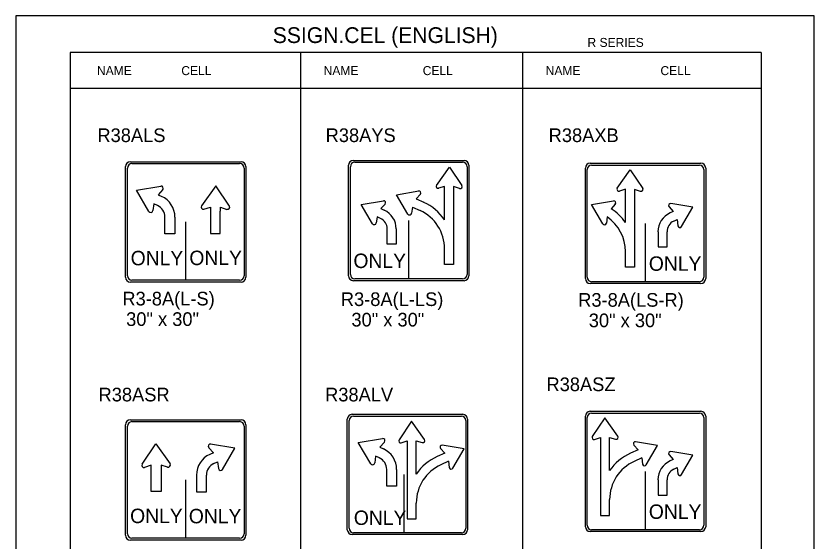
# Model space of a CAD drawing. Extents: x -5299 to 22597, y -19549 to -1808.
# Drawn here: x -5299 to -4598, y -4154 to -3692 of the extents above; entities that cross this region are included whole.
import ezdxf

# ---------------------------------------------------------------- set-up
doc = ezdxf.new("R2010")
doc.units = 0
for name, color, linetype in [('Level 1', 7, 'Continuous'), ('Level 2', 7, 'Continuous'), ('Level 3', 7, 'Continuous'), ('Level 63', 7, 'Continuous')]:
    doc.layers.add(name, color=color, linetype=linetype)

msp = doc.modelspace()

# ---------------------------------------------------------------- linework, layer by layer
at = {"layer": 'Level 1'}
for p, q in [((-4644.53, -3724.36), (-5251.55, -3724.36)), ((-5251.55, -3724.36), (-5251.55, -4524.36)), ((-5049.21, -3724.36), (-5049.21, -4524.36)), ((-4854.08, -3724.36), (-4854.08, -4524.36)), ((-4644.53, -3724.36), (-4644.53, -4524.36)), ((-4644.53, -3756.03), (-5251.55, -3756.03)), ((-5201.19, -3920.61), (-5201.19, -3825.9)), ((-5197.28, -3821.99), (-5102.58, -3821.99)), ((-5098.67, -3825.9), (-5098.67, -3920.61)), ((-5005.33, -3919.38), (-5005.33, -3824.68)), ((-5001.42, -3820.77), (-4906.72, -3820.77)), ((-4929.71, -3841.06), (-4918.31, -3825.01)), ((-4918.31, -3825.01), (-4907.34, -3841.31)), ((-4902.81, -3824.68), (-4902.81, -3919.38)), ((-4798.86, -3923.08), (-4798.86, -3825.88)), ((-4797.29, -3921.83), (-4797.29, -3827.13)), ((-4794.63, -3821.65), (-4697.43, -3821.65)), ((-4793.38, -3823.22), (-4698.68, -3823.22)), ((-4770.83, -3843.52), (-4759.44, -3827.46)), ((-4759.44, -3827.46), (-4748.46, -3843.76)), ((-4694.77, -3827.13), (-4694.77, -3921.83)), ((-4693.2, -3825.88), (-4693.2, -3923.08)), ((-5193.14, -3845.3), (-5171.82, -3841.68)), ((-5123.62, -3841.41), (-5136.15, -3859.06)), ((-5111.55, -3859.34), (-5123.62, -3841.41)), ((-5182.2, -3863.99), (-5193.14, -3845.3)), ((-5170.15, -3844.86), (-5174.22, -3849.32)), ((-4964.67, -3849.3), (-4945.29, -3846.01)), ((-4922.51, -3842.1), (-4927.74, -3843.68)), ((-4922.52, -3845.39), (-4922.51, -3842.1)), ((-4922.52, -3871.38), (-4922.52, -3845.39)), ((-4914.61, -3845.36), (-4914.61, -3910.66)), ((-4914.57, -3842.18), (-4914.58, -3845.36)), ((-4909.34, -3843.89), (-4914.57, -3842.18)), ((-4763.63, -3844.55), (-4768.87, -3846.14)), ((-4763.65, -3847.84), (-4763.63, -3844.55)), ((-4763.65, -3873.83), (-4763.65, -3847.84)), ((-4755.73, -3847.81), (-4755.73, -3913.11)), ((-4755.69, -3844.64), (-4755.7, -3847.81)), ((-4750.47, -3846.34), (-4755.69, -3844.64)), ((-5174.22, -3849.32), (-5171.04, -3850.77)), ((-4995.68, -3857.89), (-4976.3, -3854.6)), ((-4954.73, -3866.29), (-4964.67, -3849.3)), ((-4943.77, -3848.9), (-4947.47, -3852.95)), ((-4947.47, -3852.95), (-4940.81, -3856)), ((-4793.51, -3857.98), (-4774.14, -3854.68)), ((-5177.91, -3857.24), (-5178.69, -3863.21)), ((-5174.61, -3858.75), (-5177.91, -3857.24)), ((-5133.99, -3861.95), (-5128.23, -3860.2)), ((-5128.23, -3860.2), (-5128.25, -3863.82)), ((-5119.51, -3863.79), (-5119.5, -3860.29)), ((-5119.5, -3860.29), (-5113.75, -3862.17)), ((-4985.74, -3874.88), (-4995.68, -3857.89)), ((-4974.78, -3857.49), (-4978.48, -3861.55)), ((-4978.48, -3861.55), (-4975.59, -3862.86)), ((-4950.82, -3860.16), (-4951.53, -3865.58)), ((-4950.82, -3860.16), (-4944.11, -3863.23)), ((-4783.57, -3874.97), (-4793.51, -3857.98)), ((-4772.62, -3857.58), (-4776.27, -3861.58)), ((-4725.32, -3859.94), (-4721.62, -3864)), ((-4704.43, -3860.35), (-4723.8, -3857.05)), ((-4714.36, -3877.34), (-4704.43, -3860.35)), ((-5168.14, -3883.68), (-5168.14, -3868.9)), ((-5159.44, -3868.96), (-5159.44, -3883.68)), ((-5128.25, -3863.82), (-5128.25, -3883.41)), ((-5119.55, -3883.41), (-5119.55, -3863.79)), ((-4981.83, -3868.75), (-4982.54, -3874.17)), ((-4978.84, -3870.12), (-4981.83, -3868.75)), ((-4779.67, -3868.84), (-4780.38, -3874.26)), ((-4721.62, -3864), (-4724.51, -3865.32)), ((-5149.93, -3873.25), (-5149.93, -3873.25)), ((-5149.93, -3873.25), (-5149.93, -3873.25)), ((-5149.93, -3924.51), (-5149.93, -3873.25)), ((-4954.07, -3872.03), (-4954.07, -3872.03)), ((-4954.07, -3923.29), (-4954.07, -3872.03)), ((-4746.03, -3874.48), (-4746.03, -3874.48)), ((-4746.03, -3874.48), (-4746.03, -3874.48)), ((-4746.03, -3925.74), (-4746.03, -3874.48)), ((-4721.26, -3872.57), (-4718.27, -3871.2)), ((-4718.27, -3871.2), (-4717.56, -3876.62)), ((-5159.44, -3883.68), (-5168.14, -3883.68)), ((-5128.25, -3883.41), (-5119.55, -3883.41)), ((-4972.96, -3892.79), (-4972.96, -3879.35)), ((-4965.04, -3879.4), (-4965.04, -3892.79)), ((-4735.06, -3881.85), (-4735.06, -3895.24)), ((-4727.15, -3895.24), (-4727.15, -3881.8)), ((-4965.04, -3892.79), (-4972.96, -3892.79)), ((-4922.52, -3910.66), (-4922.52, -3896.85)), ((-4735.06, -3895.24), (-4727.15, -3895.24)), ((-4763.65, -3913.11), (-4763.65, -3899.3)), ((-4914.61, -3910.66), (-4922.52, -3910.66)), ((-4755.73, -3913.11), (-4763.65, -3913.11)), ((-5102.58, -3924.51), (-5197.28, -3924.51)), ((-4906.72, -3923.29), (-5001.42, -3923.29)), ((-4698.68, -3925.74), (-4793.38, -3925.74)), ((-4697.43, -3927.31), (-4794.63, -3927.31)), ((-5002.52, -4043.89), (-4907.82, -4043.89)), ((-4793.38, -4041.25), (-4698.68, -4041.25)), ((-5197.28, -4048.79), (-5102.58, -4048.79)), ((-5006.43, -4142.5), (-5006.43, -4047.8)), ((-4951.59, -4048.47), (-4962.57, -4064.77)), ((-4940.2, -4064.52), (-4951.59, -4048.47)), ((-4903.91, -4047.8), (-4903.91, -4142.5)), ((-4797.29, -4139.86), (-4797.29, -4045.16)), ((-4781.79, -4045.49), (-4792.77, -4061.79)), ((-4770.4, -4061.55), (-4781.79, -4045.49)), ((-4694.77, -4045.16), (-4694.77, -4139.86)), ((-5201.19, -4147.4), (-5201.19, -4052.7)), ((-5098.67, -4052.7), (-5098.67, -4147.4)), ((-4998.37, -4067.2), (-4977.06, -4063.57)), ((-4960.56, -4067.35), (-4955.34, -4065.64)), ((-4955.34, -4065.64), (-4955.33, -4068.82)), ((-4947.38, -4068.85), (-4947.4, -4065.56)), ((-4947.4, -4065.56), (-4942.16, -4067.14)), ((-4790.76, -4064.37), (-4785.54, -4062.67)), ((-4785.54, -4062.67), (-4785.53, -4065.84)), ((-4785.49, -4065.84), (-4785.49, -4131.14)), ((-4777.58, -4065.87), (-4777.6, -4062.58)), ((-4777.6, -4062.58), (-4772.36, -4064.17)), ((-4777.58, -4091.86), (-4777.58, -4065.87)), ((-5188.32, -4086.13), (-5176.24, -4068.2)), ((-5176.24, -4068.2), (-5163.71, -4085.86)), ((-5129.71, -4071.66), (-5125.64, -4076.12)), ((-5106.73, -4072.1), (-5128.04, -4068.47)), ((-5117.66, -4090.79), (-5106.73, -4072.1)), ((-4987.44, -4085.89), (-4998.37, -4067.2)), ((-4975.39, -4066.75), (-4979.46, -4071.21)), ((-4979.46, -4071.21), (-4976.28, -4072.66)), ((-4955.29, -4068.82), (-4955.29, -4134.12)), ((-4947.38, -4094.84), (-4947.38, -4068.85)), ((-4926.13, -4072.36), (-4922.43, -4076.41)), ((-4905.24, -4072.76), (-4924.61, -4069.47)), ((-4915.18, -4089.75), (-4905.24, -4072.76)), ((-4756.33, -4069.38), (-4752.63, -4073.44)), ((-4735.44, -4069.79), (-4754.81, -4066.49)), ((-4745.38, -4086.78), (-4735.44, -4069.79)), ((-5125.64, -4076.12), (-5128.82, -4077.57)), ((-4983.14, -4079.14), (-4983.93, -4085.11)), ((-4979.85, -4080.64), (-4983.14, -4079.14)), ((-4922.43, -4076.41), (-4929.1, -4079.46)), ((-4752.63, -4073.44), (-4759.3, -4076.48)), ((-4725.32, -4077.97), (-4721.62, -4082.03)), ((-4704.43, -4078.38), (-4723.8, -4075.08)), ((-4714.36, -4095.37), (-4704.43, -4078.38)), ((-5180.37, -4087.09), (-5186.11, -4088.97)), ((-5180.36, -4090.59), (-5180.37, -4087.09)), ((-5165.87, -4088.74), (-5171.63, -4087)), ((-5171.63, -4087), (-5171.61, -4090.62)), ((-5125.25, -4085.55), (-5121.96, -4084.04)), ((-5121.96, -4084.04), (-5121.18, -4090.01)), ((-4919.08, -4083.62), (-4925.79, -4086.69)), ((-4919.08, -4083.62), (-4918.37, -4089.04)), ((-4749.28, -4080.64), (-4755.99, -4083.71)), ((-4749.28, -4080.64), (-4748.57, -4086.07)), ((-4721.62, -4082.03), (-4724.51, -4083.35)), ((-5180.32, -4110.21), (-5180.32, -4090.59)), ((-5171.61, -4090.62), (-5171.61, -4110.21)), ((-4973.38, -4105.58), (-4973.38, -4090.8)), ((-4964.68, -4090.85), (-4964.68, -4105.58)), ((-4746.03, -4092.51), (-4746.03, -4092.51)), ((-4746.03, -4092.51), (-4746.03, -4092.51)), ((-4746.03, -4143.77), (-4746.03, -4092.51)), ((-4721.26, -4090.6), (-4718.27, -4089.23)), ((-4718.27, -4089.23), (-4717.56, -4094.66)), ((-5149.93, -4100.05), (-5149.93, -4100.05)), ((-5149.93, -4151.31), (-5149.93, -4100.05)), ((-5140.43, -4095.76), (-5140.43, -4110.48)), ((-5131.72, -4110.48), (-5131.72, -4095.7)), ((-4958.12, -4146.41), (-4958.12, -4095.15)), ((-4955.17, -4095.15), (-4955.17, -4095.15)), ((-4735.06, -4099.88), (-4735.06, -4113.27)), ((-4727.15, -4113.27), (-4727.15, -4099.83)), ((-4964.68, -4105.58), (-4973.38, -4105.58)), ((-5171.61, -4110.21), (-5180.32, -4110.21)), ((-5140.43, -4110.48), (-5131.72, -4110.48)), ((-4735.06, -4113.27), (-4727.15, -4113.27)), ((-4947.38, -4134.12), (-4947.38, -4120.31)), ((-4777.58, -4131.14), (-4777.58, -4117.33)), ((-4955.29, -4134.12), (-4947.38, -4134.12)), ((-4785.49, -4131.14), (-4777.58, -4131.14)), ((-4907.82, -4146.41), (-5002.52, -4146.41)), ((-4698.68, -4143.77), (-4793.38, -4143.77)), ((-5102.58, -4151.31), (-5197.28, -4151.31))]:
    msp.add_line(p, q, dxfattribs=at)
for centre, radius, start, end in [((-5197.28, -3825.9), 3.91, 90, 180), ((-5102.58, -3825.9), 3.91, 0, 90), ((-5001.42, -3824.68), 3.91, 90, 180), ((-4906.72, -3824.68), 3.91, 0, 90), ((-4794.63, -3825.88), 4.23, 90, 180), ((-4793.38, -3827.13), 3.91, 90, 180), ((-4698.68, -3827.13), 3.91, 0, 90), ((-4697.43, -3825.88), 4.23, 0, 90), ((-5171.61, -3843.57), 1.93, 318.67704, 97.1175), ((-4928.21, -3841.98), 1.76, 147.49673, 286.06989), ((-4908.83, -3842.2), 1.75, 252.98524, 31.4257), ((-4945.1, -3847.73), 1.75, 318.67704, 97.1175), ((-4769.33, -3844.43), 1.76, 147.49673, 286.06989), ((-4749.95, -3844.65), 1.75, 252.98524, 31.4257), ((-5179.42, -3868.93), 20, 359.98073, 65.33036), ((-4976.11, -3856.32), 1.75, 318.67704, 97.1175), ((-4773.94, -3856.41), 1.75, 318.67704, 97.1175), ((-5179.45, -3868.95), 11.28, 0.09236, 64.73623), ((-5134.51, -3860.07), 1.93, 147.49673, 286.06989), ((-5113.18, -3860.31), 1.93, 252.98524, 31.4257), ((-4959.5, -3896.85), 44.9, 34.56039, 65.4104), ((-4800.63, -3899.3), 44.9, 34.56039, 57.15363), ((-4723.99, -3858.77), 1.75, 82.8825, 221.32296), ((-5180.6, -3862.91), 1.93, 213.18853, 351.76169), ((-4983.21, -3879.37), 18.18, 359.98073, 65.33036), ((-4953.27, -3865.31), 1.76, 213.18853, 351.76169), ((-4959.5, -3896.85), 36.98, 0, 65.4104), ((-4800.63, -3899.3), 36.98, 0, 55.47732), ((-4716.9, -3881.82), 18.18, 114.66964, 180.01927), ((-4984.28, -3873.9), 1.76, 213.18853, 351.76169), ((-4983.23, -3879.39), 10.26, 0.09236, 64.73623), ((-4782.12, -3873.99), 1.76, 213.18853, 351.76169), ((-4716.87, -3881.84), 10.26, 115.26377, 179.90764), ((-4715.82, -3876.35), 1.76, 188.23831, 326.81147), ((-5197.28, -3920.61), 3.91, 180, 270), ((-5102.58, -3920.61), 3.91, 270, 0), ((-5001.42, -3919.38), 3.91, 180, 270), ((-4906.72, -3919.38), 3.91, 270, 0), ((-4794.63, -3923.08), 4.23, 180, 270), ((-4793.38, -3921.83), 3.91, 180, 270), ((-4698.68, -3921.83), 3.91, 270, 0), ((-4697.43, -3923.08), 4.23, 270, 0), ((-5002.52, -4047.8), 3.91, 90, 180), ((-4907.82, -4047.8), 3.91, 0, 90), ((-4793.38, -4045.16), 3.91, 90, 180), ((-4698.68, -4045.16), 3.91, 0, 90), ((-5197.28, -4052.7), 3.91, 90, 180), ((-5102.58, -4052.7), 3.91, 0, 90), ((-4976.85, -4065.47), 1.93, 318.67704, 97.1175), ((-4961.08, -4065.66), 1.75, 148.5743, 287.01476), ((-4941.69, -4065.44), 1.76, 253.93011, 32.50327), ((-4791.28, -4062.68), 1.75, 148.5743, 287.01476), ((-4771.89, -4062.46), 1.76, 253.93011, 32.50327), ((-5128.25, -4070.37), 1.93, 82.8825, 221.32296), ((-4984.65, -4090.82), 20, 359.98073, 65.33036), ((-4924.81, -4071.19), 1.75, 82.8825, 221.32296), ((-4755, -4068.21), 1.75, 82.8825, 221.32296), ((-5120.45, -4095.72), 20, 114.66964, 180.01927), ((-4910.4, -4120.31), 44.9, 114.5896, 145.43961), ((-4740.6, -4117.34), 44.9, 114.5896, 145.43961), ((-4723.99, -4076.8), 1.75, 82.8825, 221.32296), ((-5186.68, -4087.11), 1.93, 148.5743, 287.01476), ((-5165.36, -4086.87), 1.93, 253.93011, 32.50327), ((-5120.42, -4095.75), 11.28, 115.26377, 179.90764), ((-4985.84, -4084.8), 1.93, 213.18853, 351.76169), ((-4984.68, -4090.85), 11.28, 0.09236, 64.73623), ((-4910.4, -4120.31), 36.98, 114.5896, 180), ((-4740.6, -4117.34), 36.98, 114.5896, 180), ((-4746.83, -4085.79), 1.76, 188.23831, 326.81147), ((-4716.9, -4099.85), 18.18, 114.66964, 180.01927), ((-5119.26, -4089.71), 1.93, 188.23831, 326.81147), ((-4916.63, -4088.77), 1.76, 188.23831, 326.81147), ((-4716.87, -4099.87), 10.26, 115.26377, 179.90764), ((-4715.82, -4094.38), 1.76, 188.23831, 326.81147), ((-5002.52, -4142.5), 3.91, 180, 270), ((-4907.82, -4142.5), 3.91, 270, 0), ((-4793.38, -4139.86), 3.91, 180, 270), ((-4698.68, -4139.86), 3.91, 270, 0), ((-5197.28, -4147.4), 3.91, 180, 270), ((-5102.58, -4147.4), 3.91, 270, 0)]:
    msp.add_arc(centre, radius, start, end, dxfattribs=at)
at = {"layer": 'Level 3'}
for p, q in [((-5198.54, -3820.43), (-5101.33, -3820.43)), ((-5002.68, -3819.2), (-4905.47, -3819.2)), ((-5202.76, -3921.86), (-5202.76, -3824.65)), ((-5097.1, -3824.65), (-5097.1, -3921.86)), ((-5006.9, -3920.63), (-5006.9, -3823.43)), ((-4901.24, -3823.43), (-4901.24, -3920.63)), ((-4798.86, -3923.08), (-4798.86, -3825.88)), ((-4794.63, -3821.65), (-4697.43, -3821.65)), ((-4693.2, -3825.88), (-4693.2, -3923.08)), ((-4905.47, -3924.86), (-5002.68, -3924.86)), ((-5101.33, -3926.08), (-5198.54, -3926.08)), ((-4697.43, -3927.31), (-4794.63, -3927.31)), ((-5003.77, -4042.32), (-4906.57, -4042.32)), ((-4798.86, -4141.11), (-4798.86, -4043.91)), ((-4794.63, -4039.68), (-4697.43, -4039.68)), ((-4693.2, -4043.91), (-4693.2, -4141.11)), ((-5202.76, -4148.66), (-5202.76, -4051.45)), ((-5198.54, -4047.22), (-5101.33, -4047.22)), ((-5097.1, -4051.45), (-5097.1, -4148.66)), ((-5008, -4143.75), (-5008, -4046.55)), ((-4902.34, -4046.55), (-4902.34, -4143.75)), ((-4906.57, -4147.98), (-5003.77, -4147.98)), ((-4697.43, -4145.34), (-4794.63, -4145.34)), ((-5101.33, -4152.88), (-5198.54, -4152.88))]:
    msp.add_line(p, q, dxfattribs=at)
for centre, start, end in [((-5198.54, -3824.65), 90, 180), ((-5101.33, -3824.65), 0, 90), ((-5002.67, -3823.43), 90, 180), ((-4905.47, -3823.43), 0, 90), ((-4794.63, -3825.88), 90, 180), ((-4697.43, -3825.88), 0, 90), ((-5198.54, -3921.86), 180, 270), ((-5101.33, -3921.86), 270, 0), ((-5002.67, -3920.63), 180, 270), ((-4905.47, -3920.63), 270, 0), ((-4794.63, -3923.08), 180, 270), ((-4697.43, -3923.08), 270, 0), ((-5003.77, -4046.55), 90, 180), ((-4906.57, -4046.55), 0, 90), ((-4794.63, -4043.91), 90, 180), ((-4697.43, -4043.91), 0, 90), ((-5198.54, -4051.45), 90, 180), ((-5101.33, -4051.45), 0, 90), ((-4794.63, -4141.11), 180, 270), ((-4697.43, -4141.11), 270, 0), ((-5198.54, -4148.66), 180, 270), ((-5101.33, -4148.66), 270, 0), ((-5003.77, -4143.75), 180, 270), ((-4906.57, -4143.75), 270, 0)]:
    msp.add_arc(centre, 4.23, start, end, dxfattribs=at)
at = {"layer": 'Level 63'}
msp.add_lwpolyline([(-5299.05, -4544.55), (-4598.01, -4544.55), (-4598.01, -3692.17), (-5299.05, -3692.17)], close=True, dxfattribs=at)

# ---------------------------------------------------------------- texts
at = {"layer": 'Level 1'}
for p in [(-5198.28, -3911.35), (-5146.72, -3911.17), (-5002.6, -3913.75), (-4743.12, -3916.2), (-4743.12, -4134.24), (-5198.77, -4137.97), (-5147.21, -4138.15), (-5002.27, -4139.59)]:
    msp.add_text('ONLY', height=12.679, dxfattribs=at).set_placement(p)
at = {"layer": 'Level 2'}
for s, p in [('R38ALS', (-5227.51, -3803.02)), ('R38AYS', (-5027.03, -3803.02)), ('R38AXB', (-4831.13, -3803.02)), ('R38ASZ', (-4833.04, -4021.97)), ('R38ASR', (-5226.51, -4030.99)), ('R38ALV', (-5027.52, -4030.99))]:
    msp.add_text(s, height=12, dxfattribs=at).set_placement(p)
at = {"layer": 'Level 3'}
for s, height, p in [('SSIGN.CEL (ENGLISH)', 13.8566, (-5073.47, -3715.97)), ('R SERIES', 7.918, (-4797.03, -3719.41)), ('NAME', 7.918, (-5227.9, -3744.19)), ('CELL', 7.918, (-5153.82, -3744.19)), ('NAME', 7.918, (-5028.78, -3744.19)), ('CELL', 7.918, (-4941.74, -3744.19)), ('NAME', 7.918, (-4833.73, -3744.19)), ('CELL', 7.918, (-4732.92, -3744.19)), ('R3-8A(L-S)', 12, (-5205.58, -3946.65)), ('R3-8A(L-LS)', 12, (-5013.7, -3947.14)), ('R3-8A(LS-R)', 12, (-4805.19, -3947.76)), ('30" x 30"', 12, (-5202.27, -3964.65)), ('30" x 30"', 12, (-5004.4, -3965.14)), ('30" x 30"', 12, (-4795.89, -3965.76))]:
    msp.add_text(s, height=height, dxfattribs=at).set_placement(p)

doc.saveas('drawing.dxf')
